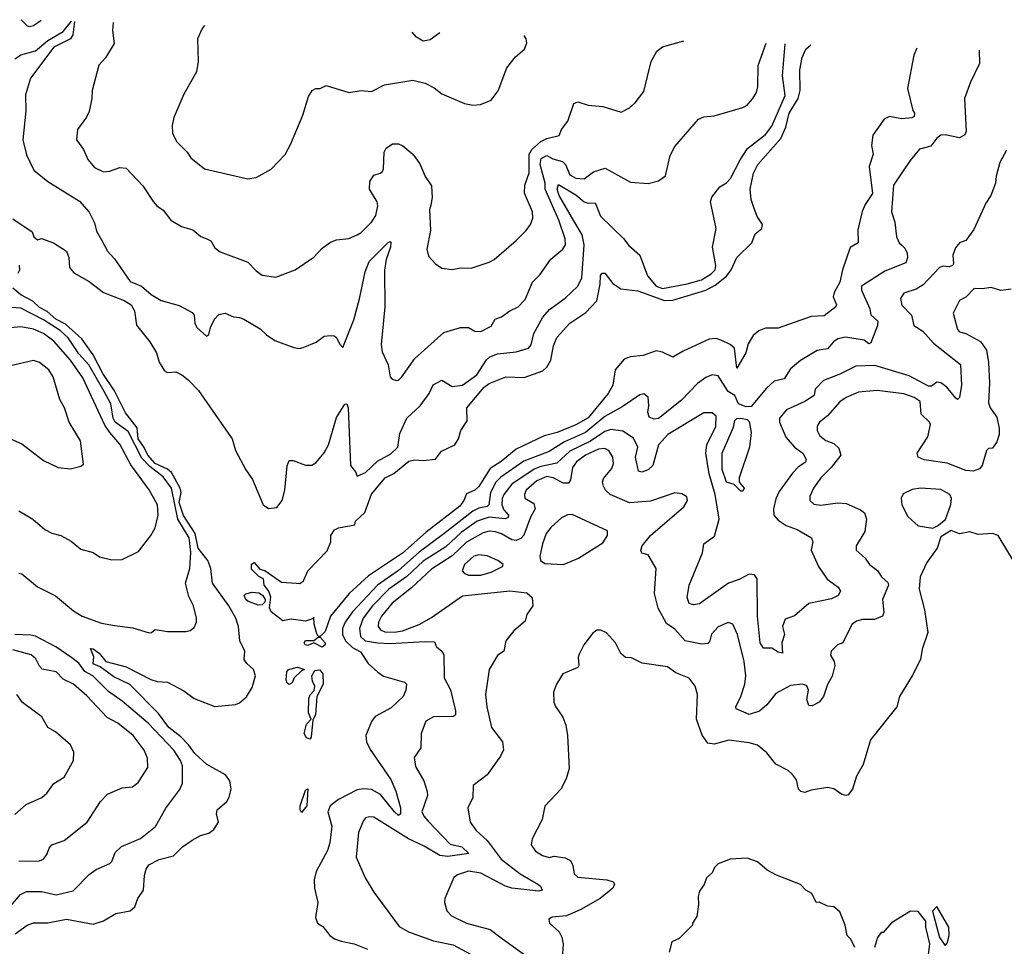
# Model space of a CAD drawing. Extents: x 1493970 to 1595317, y 729910 to 844791.
# Tile 316 of 338: x 1550249 to 1555022, y 834913 to 839408. Entities that reach past the tile are written whole.
import ezdxf

# ---------------------------------------------------------------- set-up
doc = ezdxf.new("R2010")
doc.units = 0

msp = doc.modelspace()

# ---------------------------------------------------------------- linework, layer by layer
at = {"layer": '0CON10XD'}
for points in [[(1550255.2, 839407.9), (1550285, 839378), (1550295, 839374.3), (1550315, 839380), (1550352.5, 839404.8)], [(1550225, 839218.4), (1550255, 839236.8), (1550325, 839257.5), (1550385, 839306.7), (1550459.8, 839350.2), (1550500.1, 839400.1)], [(1550514.6, 839399.7), (1550506.2, 839335), (1550495.3, 839315), (1550415, 839274.5), (1550301.8, 839125), (1550276.7, 839043.3), (1550278, 838965), (1550264.2, 838825), (1550282.4, 838752.4), (1550317.2, 838677.2), (1550385, 838622.2), (1550538, 838528), (1550585, 838473.8), (1550612.1, 838422.1), (1550621.5, 838381.5), (1550645, 838340), (1550674.6, 838284.6), (1550708.2, 838248.2), (1550785, 838137.5), (1550840, 838115), (1550886.2, 838075), (1550934, 838045), (1551021.8, 838021.8), (1551085, 837987.5), (1551094.2, 837975), (1551097.5, 837935), (1551108, 837915), (1551155, 837872.5), (1551165, 837880), (1551173.8, 837915), (1551193.3, 837955), (1551215, 837977.5), (1551245, 837983.8), (1551285, 837966), (1551315, 837964), (1551335, 837955.8), (1551415, 837908), (1551445, 837878.8), (1551485, 837852), (1551577.3, 837817.3), (1551605, 837813.3), (1551622.4, 837817.6), (1551685.9, 837844.1), (1551725, 837872.9), (1551755, 837876), (1551774.1, 837874.1), (1551785, 837866.2), (1551798.8, 837835), (1551815, 837817.5), (1551867.9, 837952.1), (1551896.8, 838053.2), (1551923.6, 838185), (1551943.3, 838235), (1552035, 838327.5), (1552045, 838332.5), (1552047.5, 838327.5), (1552046.7, 838305), (1552026.2, 838245), (1552017.1, 838192.9), (1552018.6, 838015), (1552001.7, 837831.7), (1552006.6, 837796.6), (1552034.4, 837734.4), (1552044.4, 837675), (1552055, 837664.2), (1552075, 837657.5), (1552085, 837659.2), (1552101.4, 837675), (1552164.3, 837765), (1552305, 837890), (1552385, 837915.5), (1552425, 837915.5), (1552455, 837896.5), (1552485, 837895.6), (1552535, 837921.1), (1552554.2, 837955), (1552583.7, 837966.3), (1552624.2, 837995), (1552665, 838015.6), (1552698.8, 838051.2), (1552734.4, 838135), (1552770.4, 838169.6), (1552823.1, 838246.9), (1552881.5, 838295), (1552894.5, 838315), (1552892.5, 838345), (1552862.6, 838435), (1552796.5, 838585), (1552796.8, 838615), (1552771.8, 838705), (1552776.3, 838735), (1552805, 838749.7), (1552833.5, 838733.5), (1552879.4, 838719.4), (1552895, 838704.6), (1552915.1, 838655.1), (1552945, 838638.4), (1552985, 838636.6), (1553030.5, 838669.5), (1553087.2, 838687.2), (1553210.2, 838620.2), (1553295, 838612.9), (1553345, 838625.8), (1553379.1, 838650.9), (1553401.5, 838748.5), (1553425, 838792.5), (1553538.8, 838925), (1553565, 838937.1), (1553615, 838941.4), (1553755, 838982), (1553775, 838994), (1553802.5, 839025), (1553820, 839055), (1553827.4, 839082.6), (1553828.9, 839185), (1553867.1, 839293.4)], [(1550702.3, 839393.7), (1550698.6, 839355), (1550707, 839293), (1550665, 839223.3), (1550633, 839187), (1550600.8, 839065), (1550599.2, 839025), (1550585, 838962.5), (1550572.5, 838935), (1550529.2, 838875), (1550524.3, 838825), (1550558.3, 838778.3), (1550578.9, 838728.9), (1550610.7, 838690.7), (1550655, 838669.2), (1550685, 838672.5), (1550735, 838691.4), (1550765, 838687.5), (1550845, 838601.2), (1550895.7, 838525.7), (1550913.8, 838505), (1550944.5, 838484.5), (1550981.2, 838435), (1551032.5, 838405), (1551088.3, 838388.3), (1551126.9, 838356.9), (1551155.3, 838345.3), (1551175.2, 838335.3), (1551195, 838300.8), (1551221.1, 838281.1), (1551355, 838231.2), (1551395, 838190), (1551425, 838168.8), (1551490.7, 838159.3), (1551585, 838193.8), (1551674.1, 838255.9), (1551715, 838300), (1551755, 838328.8), (1551785, 838340), (1551845, 838346.2), (1551885, 838364.2), (1551905, 838375.8), (1551954.5, 838425.5), (1551975, 838458.8), (1551984.4, 838505), (1551981.5, 838525), (1551944.5, 838585), (1551946.5, 838623.5), (1551965, 838654.4), (1551997, 838663), (1552007.8, 838672.2), (1552013.1, 838685), (1552015.7, 838765), (1552025.8, 838785), (1552055.8, 838805.8), (1552085, 838805.8), (1552105.5, 838795.5), (1552155, 838756), (1552189.2, 838709.2), (1552215, 838648), (1552245, 838602.5), (1552248.2, 838545), (1552241.5, 838508.5), (1552234.7, 838485), (1552240.8, 838385), (1552222.5, 838295), (1552231.4, 838261.4), (1552265, 838223.3), (1552295, 838202.5), (1552345, 838196.2), (1552386.1, 838203.9), (1552437.7, 838202.3), (1552525, 838232), (1552548.8, 838245), (1552655, 838336.4), (1552704.4, 838385.6), (1552724.6, 838415), (1552736.2, 838445), (1552735.3, 838475), (1552695.9, 838565.9), (1552698.4, 838605), (1552718.1, 838665), (1552719.1, 838755), (1552731.9, 838778.1), (1552775, 838817.3), (1552805, 838831.1), (1552864.4, 838845.6), (1552875.7, 838875), (1552905.7, 838915), (1552935, 839002), (1552955, 839009.4), (1553005, 838993.1), (1553075, 838986.9), (1553165, 838958.8), (1553205, 838980), (1553232, 839005), (1553275, 839060), (1553310, 839205), (1553337.5, 839255), (1553365, 839275.8), (1553467.6, 839306)], [(1551144.5, 839379.7), (1551133.3, 839365), (1551111.2, 839315), (1551113.8, 839205), (1551106.2, 839155), (1551044.1, 839045.9), (1550996.8, 838933.2), (1550988.6, 838895), (1550990, 838855), (1551010.8, 838815), (1551060.8, 838765), (1551078.5, 838738.5), (1551145, 838683.8), (1551355, 838635.8), (1551395, 838642.5), (1551467.5, 838682.5), (1551535.8, 838754.2), (1551563.9, 838806.1), (1551621.2, 838945), (1551648.8, 839035), (1551666.1, 839063.9), (1551685, 839073.3), (1551705, 839073.3), (1551735, 839088.8), (1551845, 839054), (1551905, 839063.8), (1551955, 839058.8), (1552017.7, 839092.3), (1552155, 839114.2), (1552215, 839099.2), (1552257.3, 839077.3), (1552295, 839048.8), (1552405, 839001.2), (1552445, 838993.8), (1552483, 838997), (1552535, 839017.5), (1552567.7, 839062.3), (1552610, 839175), (1552652.3, 839227.7), (1552696.7, 839265), (1552707.5, 839295), (1552703.3, 839315), (1552694.3, 839330.6)], [(1552285.4, 839343.5), (1552239.5, 839310.5), (1552205, 839303.3), (1552173, 839323), (1552151.3, 839347.8)], [(1550215, 838441.2), (1550309.5, 838379.5), (1550316.7, 838355), (1550335, 838340), (1550355, 838346.7), (1550413.3, 838325), (1550475, 838284.2), (1550487.2, 838255), (1550490.5, 838205), (1550510.6, 838180.6), (1550585, 838138.5), (1550654.6, 838084.6), (1550755.7, 838045.7), (1550789.1, 838025), (1550805.7, 837995), (1550815, 837926), (1550880, 837845), (1550911.9, 837791.9), (1550925, 837745.8), (1550950.6, 837705), (1550965, 837695.7), (1551005, 837700), (1551035, 837685.7), (1551065, 837661.4), (1551115, 837608.6), (1551236.2, 837435), (1551278.5, 837375), (1551295, 837318.8), (1551345.6, 837225), (1551378.1, 837178.1), (1551428.6, 837055), (1551455, 837037.1), (1551495, 837040.8), (1551520.6, 837075), (1551534.4, 837125), (1551546.2, 837243.8), (1551555, 837270), (1551575, 837270), (1551635, 837246.7), (1551665, 837246.7), (1551685, 837258.8), (1551725, 837306.9), (1551745.9, 837345), (1551785, 837478.6), (1551825, 837542), (1551835, 837543.8), (1551841.1, 837525), (1551852.7, 837245), (1551877.1, 837215), (1551885, 837193.8), (1551925, 837211.5), (1551983.3, 837266.7), (1552047.4, 837302.6), (1552081.4, 837335), (1552090.9, 837400.9), (1552125, 837474.4), (1552190.8, 837535), (1552234.5, 837595), (1552252.8, 837637.2), (1552295, 837659.4), (1552345, 837628), (1552395, 837635.6), (1552465.4, 837685), (1552512.5, 837757.5), (1552528.1, 837771.9), (1552565, 837786.7), (1552655, 837796.8), (1552715, 837814.5), (1552728.8, 837831.2), (1552741.8, 837885), (1552785, 837965.5), (1552817.2, 838002.8), (1552893.2, 838056.8), (1552953.8, 838115), (1552974, 838155), (1552985.4, 838315.4), (1552975.5, 838365), (1552935, 838432.2), (1552864.6, 838555), (1552854.8, 838585.2), (1552861.5, 838608.5), (1552945, 838558.3), (1552985, 838524.7), (1553005, 838517.6), (1553039.1, 838519.1), (1553065, 838454.5), (1553176.1, 838346.1), (1553201.7, 838311.7), (1553255, 838266), (1553292, 838165), (1553335, 838116), (1553365, 838103.9), (1553485, 838126.6), (1553553.8, 838146.2), (1553601.1, 838175), (1553620.2, 838195), (1553623.3, 838215), (1553607.7, 838305), (1553625.6, 838395), (1553596.9, 838525), (1553603.4, 838546.6), (1553643.6, 838596.4), (1553675, 838615.7), (1553695, 838636.9), (1553741.6, 838728.4), (1553777.1, 838782.9), (1553865, 838851.6), (1553895, 838892.1), (1553959.5, 839040.5), (1553947.2, 839135), (1553959, 839290.4)], [(1554598.2, 839270.2), (1554584.1, 839235), (1554553.3, 839073.3), (1554578.1, 838968.1), (1554586, 838955), (1554585, 838937.5), (1554575, 838931.4), (1554525, 838926.8), (1554465, 838938.6), (1554438.8, 838925), (1554385, 838847.5), (1554377.8, 838797.8), (1554386.5, 838755), (1554366.2, 838695), (1554382.8, 838565), (1554348, 838512), (1554333.1, 838476.9), (1554311.8, 838388.2), (1554314.1, 838325.9), (1554275, 838302.5), (1554237.7, 838195), (1554225.2, 838135), (1554197.2, 838085), (1554192.8, 838062.8), (1554208.9, 838025), (1554205.6, 838015), (1554148.1, 837971.9), (1554085, 837968.8), (1553925, 837910.8), (1553865, 837911.5), (1553831.2, 837898.8), (1553805, 837875.7), (1553780, 837835), (1553768.5, 837791.5), (1553725, 837717.5), (1553713.9, 837813.9), (1553692.8, 837832.8), (1553652.1, 837852.1), (1553625, 837860.9), (1553591.9, 837858.1), (1553465, 837799.4), (1553415, 837770), (1553365, 837794.4), (1553335, 837801.1), (1553271.8, 837778.2), (1553208.2, 837771.8), (1553179.6, 837760.4), (1553135, 837709.4), (1553123.9, 837635), (1553101.7, 837595), (1553005, 837476.7), (1552945, 837442.1), (1552854.4, 837405), (1552791.5, 837388.5), (1552655.2, 837324.8), (1552583.2, 837265), (1552529.7, 837230.3), (1552475, 837143.2), (1552455, 837125.4), (1552415, 837108), (1552402.7, 837075), (1552382, 837048), (1552218.7, 836921.3), (1552105, 836819.5), (1551940.3, 836709.7), (1551845.3, 836624.7), (1551755.3, 836514.7), (1551729.8, 836440.2), (1551705, 836416), (1551695, 836417.5), (1551688.6, 836428.6), (1551676.2, 836475), (1551675, 836510), (1551668.3, 836501.7), (1551635, 836490), (1551565, 836500), (1551525, 836491.2), (1551467.5, 836535), (1551460, 836555), (1551466.4, 836606.4), (1551456.1, 836636.1), (1551433.3, 836665), (1551430, 836695), (1551407.5, 836707.5), (1551372, 836742), (1551372.9, 836767.1), (1551385, 836774), (1551412.7, 836742.7), (1551436.4, 836736.4), (1551518.7, 836678.7), (1551590, 836675), (1551606.4, 836673.6), (1551624.2, 836685.8), (1551645, 836733.8), (1551738.8, 836831.2), (1551756.7, 836875), (1551757.5, 836905), (1551775, 836932.5), (1551795, 836942.5), (1551873, 836957), (1551877.5, 836975), (1551922.2, 837017.8), (1551955, 837105.6), (1552020.6, 837185), (1552063.3, 837206.7), (1552135, 837266.5), (1552162.7, 837272.7), (1552205, 837268.8), (1552265, 837276.7), (1552293.3, 837315), (1552357.5, 837345), (1552375.8, 837375), (1552386.7, 837415), (1552418.8, 837461.2), (1552417.2, 837525), (1552499.7, 837625), (1552525, 837642.4), (1552605, 837675.4), (1552695, 837672.8), (1552784.8, 837705.2), (1552805, 837721.5), (1552823.7, 837756.3), (1552837.1, 837825), (1552853.4, 837866.6), (1552915, 837936.5), (1552992.8, 837987.2), (1553045.9, 838044.1), (1553062.9, 838125), (1553063.8, 838166.2), (1553071.7, 838178.3), (1553085, 838177.5), (1553125, 838128.1), (1553162.8, 838102.8), (1553245, 838092.2), (1553375, 838045.4), (1553415, 838047.3), (1553575, 838095.5), (1553620, 838120), (1553676, 838164), (1553697.6, 838195), (1553724.7, 838255), (1553797.3, 838325), (1553815, 838368.8), (1553846.7, 838395), (1553850, 838415), (1553823.9, 838453.9), (1553807.1, 838497.1), (1553795.3, 838535.3), (1553789.5, 838585), (1553805.9, 838664.1), (1553827.6, 838705), (1553938.3, 838831.7), (1553963.1, 838886.9), (1553979.1, 838955), (1554023.3, 839025), (1554033.1, 839065), (1554030, 839165), (1554042.6, 839225), (1554060, 839265), (1554083.9, 839286.5)], [(1554899.3, 839260.6), (1554902, 839195), (1554858.1, 839105), (1554828.6, 839025), (1554836.9, 838865), (1554830.9, 838849.1), (1554805, 838834.4), (1554735, 838848.6), (1554715, 838847.1), (1554695, 838832.9), (1554665.9, 838794.1), (1554610.9, 838779.1), (1554565.7, 838725), (1554485.4, 838604.6), (1554474.3, 838475), (1554491.1, 838425), (1554500, 838355), (1554512, 838325), (1554524.5, 838314.5), (1554540, 838300), (1554550.6, 838275), (1554553.1, 838255), (1554545, 838229.2), (1554442.6, 838187.4), (1554330.4, 838115), (1554329.6, 838095), (1554370.5, 838005), (1554375.7, 837975.7), (1554408.1, 837945), (1554406.9, 837925), (1554375, 837840), (1554365, 837836.2), (1554343, 837853), (1554252.7, 837867.3), (1554215, 837859.5), (1554194.7, 837845.3), (1554165, 837810.5), (1554115, 837803.8), (1554034.2, 837755), (1553985, 837714.3), (1553955, 837665.7), (1553906.2, 837653.8), (1553869.3, 837620.7), (1553795, 837530.7), (1553770.3, 837530.3), (1553734.2, 837544.2), (1553716.3, 837585), (1553683.8, 837605), (1553635, 837680.4), (1553605, 837685.5), (1553575, 837671.5), (1553535, 837642.7), (1553457.7, 837562.3), (1553345, 837472.5), (1553325, 837470), (1553300.4, 837480.4), (1553293.8, 837503.8), (1553298.5, 837535), (1553295, 837576.7), (1553275, 837592.5), (1553255, 837588.6), (1553170.1, 837529.9), (1553085, 837482.6), (1552992.5, 837405), (1552890.2, 837359.8), (1552815, 837314), (1552692.9, 837267.1), (1552581.3, 837188.7), (1552557.1, 837165), (1552530.8, 837115), (1552522.6, 837055), (1552515, 837046.2), (1552475, 837037.9), (1552445, 837024.2), (1552305, 836914.2)], [(1555031.8, 838775), (1555000.5, 838715), (1554981.7, 838648.3), (1554978.9, 838615), (1554956.9, 838555), (1554932.8, 838517.2), (1554875, 838390), (1554835, 838336.7), (1554805, 838326.2), (1554785, 838300.8), (1554771.8, 838265), (1554775.4, 838225), (1554770.6, 838215), (1554755, 838209.2), (1554725, 838212.1), (1554707.5, 838205), (1554629, 838121), (1554595, 838100), (1554535, 838080.8), (1554518.1, 838055), (1554525, 838022.5), (1554571.8, 837975), (1554583.8, 837925), (1554627.2, 837897.2), (1554678, 837838), (1554810, 837735), (1554814.6, 837635), (1554804.2, 837575), (1554795, 837565.8), (1554785, 837573.1), (1554744, 837625), (1554715, 837646.7), (1554695, 837649.7), (1554669.8, 837630.2), (1554655, 837630.2), (1554560.7, 837680.7), (1554395, 837730.3), (1554302.7, 837727.2), (1554225, 837688.8), (1554145, 837658.2), (1554105.3, 837615), (1554100.4, 837585), (1554054.3, 837555.7), (1553965.3, 837514.7), (1553931.5, 837475), (1553932.7, 837455), (1553962.8, 837382.8), (1554005.5, 837335), (1554045.4, 837305), (1554062.1, 837275), (1554057.8, 837262.2), (1554022.3, 837237.7), (1553995, 837207.5), (1553931.3, 837118.7), (1553915, 837084), (1553903.3, 837035), (1553904.7, 837005), (1553925, 836979.6), (1553965, 836954.1), (1554018.6, 836935), (1554088, 836895), (1554093.3, 836875), (1554086.2, 836835), (1554121.1, 836755), (1554164, 836694), (1554216, 836655), (1554228, 836635), (1554215.8, 836615), (1554185, 836598.2), (1554074.6, 836575.4), (1554005, 836516.4), (1553960.3, 836499.7), (1553947.5, 836465), (1553955.8, 836425), (1553944.2, 836385), (1553947.5, 836335), (1553925, 836340), (1553895, 836358.6), (1553855, 836358.8), (1553838.1, 836385), (1553824.8, 836515), (1553823.5, 836695), (1553810.8, 836715), (1553785, 836718.5), (1553737.4, 836692.6), (1553685, 836673.9), (1553574.1, 836595.9), (1553545, 836574.3), (1553515, 836569.2), (1553495, 836576.2), (1553484.5, 836605), (1553494.6, 836665), (1553558.3, 836821.7), (1553566, 836865), (1553617.5, 836902.5), (1553640.4, 836985), (1553620.8, 837105), (1553591, 837205), (1553574.3, 837305), (1553579.5, 837345), (1553622.8, 837435), (1553624.4, 837485), (1553605, 837501.5), (1553565, 837500), (1553390.8, 837395), (1553346.3, 837345), (1553318.8, 837245), (1553295, 837223.8), (1553265, 837213.6), (1553248.3, 837218.3), (1553234, 837286), (1553244.7, 837335), (1553225, 837378), (1553172.6, 837412.6), (1553115, 837420.5), (1553085, 837411), (1553016.3, 837363.7), (1552915, 837315.5), (1552853.5, 837256.5), (1552775, 837240.7), (1552742.5, 837227.5), (1552635, 837155.2), (1552595.2, 837105), (1552587.2, 837085), (1552585.9, 837055), (1552595, 837030), (1552617.8, 837005), (1552616.7, 836993.3), (1552602.9, 836987.1), (1552525, 836994.6), (1552465.8, 836975), (1552389.5, 836920.5), (1552315, 836850.5), (1552205, 836780.6), (1552125, 836707), (1552038, 836645), (1551959.8, 836565), (1551913.5, 836505), (1551896.5, 836455), (1551900.4, 836415), (1551924.1, 836394.1), (1551984.9, 836384.9), (1552045, 836381.4), (1552215, 836392.2), (1552259.7, 836389.7), (1552268.8, 836365), (1552295.4, 836345.4), (1552305, 836326.7), (1552306.4, 836215), (1552337.2, 836157.2), (1552361.8, 836055), (1552361.4, 836035), (1552351.8, 836028.2), (1552255, 836026.2), (1552217.5, 836005), (1552195.8, 835945), (1552194, 835875), (1552161.8, 835828.2), (1552167.3, 835785), (1552208, 835715), (1552223.9, 835663.9), (1552225.5, 835645), (1552198.8, 835565), (1552207.3, 835545), (1552229.6, 835519.6), (1552335, 835409.2), (1552392.9, 835395), (1552426.9, 835363.1), (1552325, 835348.8), (1552285, 835352.7), (1552209.2, 835399.2), (1552133.6, 835433.6), (1551965, 835538.9), (1551945, 835541.4), (1551925, 835536), (1551915, 835523.8), (1551890.5, 835465), (1551879.4, 835345), (1551924.2, 835245), (1551965, 835176.2), (1552088.3, 835008.3), (1552132.9, 834982.9), (1552255, 834938.9), (1552349.5, 834919.5), (1552515, 834831.4)], [(1550241.5, 838178.5), (1550250, 838195), (1550247.2, 838217.2)], [(1550226.4, 834973.6), (1550285.8, 835015), (1550315, 835026.2), (1550385, 835026.9), (1550475, 835044.6), (1550605, 835020.6), (1550655, 835036.5), (1550715, 835071.6), (1550785, 835085.6), (1550806.2, 835105), (1550821.3, 835145), (1550849.8, 835185), (1550853.5, 835256.5), (1550862.1, 835287.9), (1550875, 835308.4), (1550925, 835333.4), (1550995, 835352.5), (1551038.2, 835395), (1551085, 835427.9), (1551125, 835450), (1551165, 835462.5), (1551189.7, 835480.3), (1551213.1, 835515), (1551202.9, 835555), (1551206.2, 835575), (1551252.2, 835615), (1551263.9, 835636.1), (1551273.6, 835675), (1551267.3, 835715), (1551247.3, 835745), (1551156.1, 835795), (1551098.4, 835848.4), (1551068.9, 835888.9), (1551029.7, 835929.7), (1550971.7, 835975), (1550922.2, 836042.2), (1550782.5, 836182.5), (1550705, 836220), (1550638.2, 836268.2), (1550605, 836282.9), (1550607.8, 836317.8), (1550592.4, 836357.6), (1550605, 836355.5), (1550633.5, 836335), (1550666.7, 836295), (1550765, 836268.1), (1550885, 836206.7), (1550915, 836196.9), (1550965, 836194.3), (1551045, 836152.2), (1551095, 836115.8), (1551195, 836075.8), (1551295, 836085.7), (1551315, 836094.3), (1551347.6, 836122.4), (1551375, 836168), (1551391.8, 836225), (1551382.7, 836255), (1551350, 836285), (1551337.8, 836305), (1551340.7, 836345), (1551316.2, 836395), (1551310, 836465), (1551297.3, 836505), (1551262.7, 836565), (1551184.3, 836675), (1551174.8, 836745), (1551161.1, 836785), (1551113.7, 836843.7), (1551099.7, 836915), (1551042.7, 837002.7), (1551021.6, 837065), (1551030.9, 837115), (1551026.2, 837135), (1550985, 837212.1), (1550965, 837228.2), (1550905.9, 837255), (1550869.8, 837295), (1550852.6, 837332.6), (1550823.1, 837375), (1550817.7, 837427.7), (1550761.5, 837501.5), (1550708.1, 837608.1), (1550651.3, 837691.3), (1550605, 837782.8), (1550550.4, 837860.4), (1550471.6, 837931.6), (1550424, 837955), (1550381.8, 837991.8), (1550345, 838011.5), (1550313.2, 838043.2), (1550255, 838073.5), (1550215, 838105.5)], [(1555055, 838101.2), (1555005, 838094.3), (1554958.7, 838108.7), (1554915, 838102.2), (1554875.5, 838104.5), (1554835, 838062.2), (1554804, 838045), (1554774.2, 837985), (1554794.3, 837905), (1554805, 837893.3), (1554836.2, 837885), (1554906.6, 837846.6), (1554936.4, 837805), (1554945.7, 837745.7), (1554949.4, 837645), (1554945, 837550), (1554953.3, 837525), (1554985, 837480), (1554997.5, 837425), (1554996.9, 837395), (1554985, 837360), (1554965, 837330), (1554945, 837327.5), (1554935, 837318.8), (1554914.5, 837245), (1554901.2, 837228.8), (1554871.4, 837218.6), (1554835, 837220.4), (1554745, 837257.1), (1554632.7, 837272.7), (1554603.8, 837285), (1554599.2, 837305), (1554650.8, 837385), (1554663.6, 837443.6), (1554660, 837455), (1554619.2, 837495), (1554614.3, 837555), (1554585.7, 837575), (1554535, 837593.2), (1554405, 837608.9), (1554315, 837601.6), (1554255, 837574.6), (1554225, 837553.5), (1554165, 837486.4), (1554125.5, 837455), (1554114.2, 837435.8), (1554114.7, 837414.7), (1554128.4, 837388.4), (1554157, 837367), (1554195, 837352.1), (1554220, 837330), (1554228.7, 837295), (1554182.4, 837235), (1554132.2, 837185), (1554097.1, 837135), (1554080, 837095), (1554080, 837075), (1554098, 837058), (1554132.8, 837052.8), (1554215, 837064.6), (1554255, 837060.4), (1554325, 837030.8), (1554344, 837015), (1554354, 836985), (1554345.7, 836925), (1554304.3, 836855), (1554304.3, 836835), (1554346.9, 836795), (1554368.9, 836765), (1554406.5, 836736.5), (1554427.1, 836705), (1554457.4, 836677.4), (1554461.2, 836665), (1554432, 836595), (1554437.6, 836532.4), (1554432, 836515), (1554392.2, 836497.8), (1554335, 836497.7), (1554305, 836489.6), (1554284.4, 836475), (1554267.5, 836445), (1554238.8, 836385), (1554213.3, 836375), (1554182, 836345), (1554180, 836325), (1554197.5, 836295), (1554200.5, 836275), (1554187.1, 836222.9), (1554165, 836182.5), (1554145.8, 836124.2), (1554125, 836096.9), (1554090.5, 836079.5), (1554075, 836081.2), (1554065, 836110), (1554072.7, 836155), (1554065, 836176.4), (1554045, 836184.5), (1553985, 836177.9), (1553915, 836138.5), (1553871.3, 836085), (1553835, 836054.1), (1553785, 836038.2), (1553721.5, 836065), (1553720.7, 836075), (1553745.2, 836124.8), (1553764.2, 836185), (1553768.6, 836225), (1553760.2, 836295), (1553728.5, 836425), (1553706.4, 836476.4), (1553684, 836484), (1553635, 836462.5), (1553603, 836427), (1553594.7, 836395), (1553585, 836381.3), (1553555, 836378.6), (1553475, 836394.7), (1553425, 836451.3), (1553385, 836478.5), (1553343.2, 836553.2), (1553325.4, 836625), (1553334, 836745), (1553295, 836812.5), (1553265, 836820), (1553260, 836835), (1553266.7, 836855), (1553306.9, 836905), (1553469.1, 837045), (1553486.2, 837075), (1553483.5, 837093.5), (1553458.5, 837108.5), (1553425, 837112.2), (1553307.1, 837072.9), (1553205, 837064.1), (1553111.9, 837105), (1553089.1, 837125), (1553079.6, 837145), (1553074.4, 837165), (1553078.3, 837181.7), (1553119.4, 837230.6), (1553127.9, 837255), (1553125, 837285.8), (1553105, 837317.5), (1553085, 837327.5), (1553055, 837323.8), (1552991.3, 837295), (1552947.7, 837262.3), (1552928.4, 837235), (1552918.5, 837175), (1552909.8, 837160.2), (1552885, 837160), (1552835, 837186), (1552805, 837191.5), (1552755, 837171.2), (1552704.2, 837125), (1552696.1, 837105), (1552697.6, 837087.6), (1552740.5, 837060.5), (1552748, 837035), (1552725.3, 836995), (1552692, 836908), (1552678.9, 836891.1), (1552655, 836881.5), (1552635, 836884.3), (1552585, 836914.3), (1552555, 836924.3), (1552525, 836926.5), (1552495, 836918), (1552415, 836874), (1552345, 836807.5), (1552245, 836742.5), (1552148, 836652), (1552055, 836577.3), (1552002.3, 836515), (1551988.1, 836485), (1551987.1, 836465), (1551997.8, 836447.8), (1552018.5, 836438.5), (1552065, 836437.2), (1552105, 836443.8), (1552185, 836474.7), (1552245, 836508.6), (1552395, 836613), (1552625, 836638.1), (1552707.3, 836627.3), (1552732.5, 836605), (1552735.7, 836565), (1552707, 836523), (1552699.3, 836490.7), (1552645, 836444), (1552606.2, 836395), (1552595.7, 836344.3), (1552565, 836323.8), (1552524.2, 836255), (1552506.7, 836135), (1552512.7, 836075), (1552535.5, 835975), (1552590, 835905), (1552594.3, 835865.7), (1552580, 835835), (1552514.3, 835745), (1552447.7, 835692.3), (1552445.7, 835635), (1552421.9, 835585), (1552432.5, 835515), (1552461.1, 835475), (1552515.6, 835425.6), (1552582.5, 835335), (1552674.8, 835264.8), (1552760, 835215), (1552772.9, 835205), (1552782, 835185), (1552765, 835180.8), (1552635, 835194.8), (1552604.6, 835205), (1552485, 835267.6), (1552425, 835277.2), (1552370.6, 835259.4), (1552353.6, 835246.4), (1552309.4, 835145), (1552308.5, 835125), (1552319.5, 835085), (1552341.5, 835061.5), (1552415.3, 835025.3), (1552529.2, 834995), (1552589.3, 834949.3), (1552692.1, 834875)], [(1550245, 836723.8), (1550259.1, 836719.1), (1550335, 836656.7), (1550422.6, 836612.6), (1550510.4, 836540.4), (1550552.2, 836515), (1550645, 836480.4), (1550708.8, 836468.8), (1550797.2, 836457.2), (1550875.9, 836434.1), (1550887.5, 836435), (1550905, 836449.2), (1550965, 836440), (1551055, 836440), (1551075.8, 836444.2), (1551095, 836460), (1551106.2, 836485), (1551105.9, 836504.1), (1551091.4, 836565), (1551069.5, 836609.5), (1551052.7, 836675), (1551073.9, 836745), (1551078.1, 836825), (1551070, 836895), (1551015.3, 836985.3), (1550985, 837134.6), (1550945, 837190), (1550879.8, 837239.8), (1550841.4, 837281.4), (1550775, 837410), (1550711.7, 837455), (1550702.4, 837475), (1550690.9, 837545), (1550659.1, 837605), (1550583.5, 837733.5), (1550535, 837786.6), (1550483.7, 837865), (1550445, 837900.1), (1550365, 837951.4), (1550255, 838009.2), (1550185, 838013)], [(1550244.6, 837024.6), (1550313.3, 836985), (1550370, 836935), (1550405, 836916.9), (1550448.8, 836905), (1550498, 836878), (1550545, 836839.2), (1550605, 836823.1), (1550635, 836802.5), (1550695, 836788), (1550745, 836790), (1550825, 836828.8), (1550885, 836906), (1550905, 836943.3), (1550919.5, 837005), (1550916.9, 837055), (1550877, 837127), (1550788.1, 837248.1), (1550735, 837348.5), (1550685.9, 837405), (1550661.7, 837441.7), (1550555, 837670.9), (1550495, 837756.6), (1550415, 837848.2), (1550365, 837886), (1550315, 837906.1), (1550255, 837918.3), (1550205, 837913.3)], [(1550175, 837388.1), (1550259.7, 837349.7), (1550365, 837270), (1550435, 837236), (1550495, 837228.8), (1550545, 837242.5), (1550558, 837252), (1550543.8, 837365), (1550488, 837455), (1550465.7, 837525), (1550444, 837565), (1550410.6, 837675), (1550389.5, 837709.5), (1550345, 837745.6), (1550315, 837754.4), (1550205, 837729.4)], [(1553755, 837120), (1553745, 837120), (1553713.2, 837153.2), (1553675, 837164.4), (1553654.3, 837225.7), (1553655, 837305.8), (1553708.9, 837431.1), (1553715, 837463.8), (1553725, 837473.1), (1553745, 837475.4), (1553775, 837468.5), (1553785, 837459.2), (1553794.3, 837405), (1553786.2, 837335), (1553737.1, 837185), (1553736.2, 837165), (1553761.2, 837135), (1553755, 837120)], [(1554675, 836941.2), (1554698, 836952), (1554736.4, 836983.6), (1554763.5, 837056.5), (1554765.3, 837085), (1554757.5, 837105), (1554715, 837128.4), (1554615, 837135.3), (1554575, 837129.2), (1554532.1, 837107.9), (1554522.5, 837087.5), (1554525.4, 837055), (1554555, 836997.5), (1554605, 836951.8), (1554675, 836941.2)], [(1552885, 836764.6), (1552958, 836795), (1553075, 836870.5), (1553098.6, 836905), (1553098.8, 836928.8), (1552926.9, 837006.9), (1552905, 837006.4), (1552875, 836991.5), (1552825, 836946.2), (1552801.3, 836915), (1552782.7, 836865), (1552770.6, 836805), (1552774.2, 836784.2), (1552795, 836770), (1552885, 836764.6)], [(1555113.3, 836705), (1554992.5, 836905), (1554965, 836916), (1554895, 836911.2), (1554855, 836923.8), (1554805, 836913.3), (1554765, 836930), (1554715, 836900), (1554696.7, 836845), (1554646.7, 836775), (1554613.8, 836705), (1554610, 836645), (1554635.8, 836545), (1554651.9, 836435), (1554624.3, 836355), (1554615.8, 836305), (1554576, 836225), (1554514.5, 836125.5), (1554501.2, 836075), (1554373.3, 835915), (1554337.5, 835795), (1554305, 835737.5), (1554286, 835675), (1554265, 835648), (1554254.2, 835644.2), (1554235, 835649.2), (1554195, 835676.7), (1554165, 835683.5), (1554085, 835669.6), (1554055, 835658.4), (1554035, 835663.5), (1554024.7, 835675), (1554015, 835720), (1553995, 835747.1), (1553974, 835765), (1553915, 835795.8), (1553870.9, 835850.9), (1553825, 835888.6), (1553785, 835900.5), (1553686.9, 835913.1), (1553615, 835894.2), (1553585, 835898.8), (1553556.6, 835936.6), (1553529.2, 836015), (1553534, 836135), (1553523.8, 836175), (1553493.9, 836213.9), (1553430.3, 836240.3), (1553389.2, 836269.2), (1553267, 836287), (1553215, 836312), (1553185, 836314), (1553163.2, 836333.2), (1553136.7, 836385), (1553094.1, 836434.1), (1553066.1, 836446.1), (1553046.1, 836446.1), (1553025, 836430), (1552983.8, 836375), (1552960.5, 836329.5), (1552956, 836315), (1552960, 836275), (1552954.1, 836265.9), (1552882, 836235), (1552851.2, 836185), (1552836.2, 836145), (1552837.7, 836097.7), (1552846, 836076), (1552882, 836025), (1552895.7, 835985), (1552904.3, 835935), (1552912.5, 835775), (1552897.5, 835725), (1552872, 835675), (1552795, 835592.5), (1552781.7, 835528.3), (1552733.8, 835435), (1552728.8, 835405), (1552748.8, 835375), (1552782.8, 835352.8), (1552815, 835344.4), (1552839.7, 835349.7), (1552892.6, 835342.6), (1552919.2, 835329.2), (1552931.1, 835305), (1552936.5, 835265), (1552955, 835247.9), (1553095.4, 835235.4), (1553125.4, 835225.4), (1553132.5, 835215), (1553124.2, 835195), (1553063.5, 835145), (1552968.8, 835091.2), (1552899.6, 835060.4), (1552830, 835055), (1552813.3, 835045), (1552816.7, 835025), (1552863.7, 834983.7), (1552876.6, 834956.6), (1552883, 834923), (1552877.8, 834855)], [(1552305, 836914.2), (1552185, 836824.8), (1552084.7, 836735.3), (1551982.9, 836665), (1551861.6, 836535), (1551826.4, 836485), (1551814, 836455), (1551814, 836425), (1551829, 836395), (1551862.2, 836362.2), (1551901.4, 836341.4), (1551938.7, 836285), (1551985, 836242.4), (1552013, 836223), (1552114.2, 836194.2), (1552123.8, 836185), (1552120.8, 836155), (1552108, 836125), (1552049.6, 836070.4), (1551971.6, 836028.4), (1551955, 836004), (1551926.2, 835935), (1551930.7, 835905), (1551948, 835868), (1552048.5, 835721.5), (1552072.5, 835665), (1552094.7, 835585), (1552094.6, 835555.4), (1552085, 835547.5), (1552065, 835564.7), (1551998.7, 835648.7), (1551955, 835673.7), (1551915, 835676.8), (1551885, 835671.2), (1551794.8, 835625), (1551753.4, 835595), (1551743.1, 835565), (1551761.2, 835495), (1551751.7, 835415), (1551741.6, 835378.4), (1551686.6, 835275), (1551676.7, 835235), (1551677.5, 835195), (1551694, 835125), (1551683.2, 835053.2), (1551692, 835025), (1551719.1, 835009.1), (1551751.9, 834965), (1551775, 834949.6), (1551807.1, 834937.1), (1551870, 834925), (1551935, 834899.2)], [(1552485, 836713.2), (1552535, 836728.6), (1552590, 836755), (1552592.5, 836765), (1552567.5, 836785), (1552515, 836806.4), (1552475, 836811.5), (1552450, 836805), (1552405.5, 836765), (1552394.5, 836734.5), (1552403.3, 836723.3), (1552425, 836713.9), (1552485, 836713.2)], [(1551405, 836568), (1551355, 836587.5), (1551344.4, 836595), (1551336.7, 836615), (1551345, 836623.3), (1551375, 836631.2), (1551408.3, 836628.3), (1551425.9, 836615.9), (1551438.8, 836595), (1551438, 836582), (1551425, 836568.8), (1551405, 836568)], [(1550185.4, 835085), (1550252.5, 835165), (1550281.3, 835178.7), (1550355, 835178.7), (1550425, 835162.7), (1550508.4, 835181.6), (1550585, 835261.4), (1550618.8, 835285), (1550686, 835315), (1550695.7, 835325), (1550712, 835368), (1550742.5, 835397.5), (1550835, 835435.5), (1550906.4, 835493.6), (1550957.3, 835582.7), (1551025, 835674.3), (1551038.5, 835705), (1551038, 835788), (1551028, 835815), (1550995.3, 835865), (1550871.7, 835995), (1550745, 836102.8), (1550678.6, 836148.6), (1550603.2, 836225), (1550565, 836245.4), (1550536.2, 836286.2), (1550502.2, 836312.2), (1550423.5, 836365), (1550325, 836417.2), (1550303, 836423), (1550225, 836424.8)], [(1551715, 836364.8), (1551675, 836384.3), (1551645, 836372), (1551632.5, 836375), (1551627.5, 836385), (1551635, 836396.7), (1551675, 836396.7), (1551695, 836412.5), (1551705, 836413.3), (1551729.7, 836385), (1551729.1, 836375), (1551715, 836364.8)], [(1550245, 835326.2), (1550345, 835326.9), (1550365, 835335.8), (1550382.3, 835362.3), (1550391.7, 835388.3), (1550405.3, 835404.7), (1550465, 835426.7), (1550576.7, 835515), (1550640.5, 835615), (1550675, 835651.1), (1550745, 835681.9), (1550795, 835686.9), (1550823, 835707), (1550869.6, 835780.4), (1550868.2, 835825), (1550851.5, 835865), (1550799.1, 835935), (1550724.4, 835995), (1550673.3, 836023.3), (1550575, 836127.9), (1550510, 836185), (1550459.6, 836209.6), (1550425, 836243.8), (1550358.1, 836258.1), (1550345, 836271.4), (1550327.7, 836307.7), (1550305, 836326.7), (1550215, 836350.5)], [(1551555, 836182.5), (1551545, 836190), (1551540, 836205), (1551543.3, 836245), (1551552.5, 836255), (1551595, 836267.5), (1551630, 836255), (1551615, 836250), (1551580, 836215), (1551569.3, 836190.7), (1551555, 836182.5)], [(1551655, 835917.5), (1551639.2, 835925), (1551628.6, 835945), (1551638.9, 835991.1), (1551662.5, 836015), (1551648.8, 836045), (1551651.1, 836115), (1551656.8, 836133.2), (1551676.5, 836153.5), (1551679.4, 836175), (1551668.6, 836198.6), (1551665.6, 836225), (1551679.4, 836250.6), (1551704.3, 836254.3), (1551718.6, 836235), (1551720, 836185), (1551688.9, 836125), (1551683.3, 836036.7), (1551669.3, 836010.7), (1551662.1, 835927.9), (1551655, 835917.5)], [(1550225, 835553.1), (1550279.8, 835600.2), (1550356.2, 835635), (1550381.2, 835655), (1550415, 835702), (1550465, 835734), (1550509.2, 835815), (1550511.2, 835855), (1550495, 835890), (1550423, 835953), (1550384.5, 835974.5), (1550356.3, 836026.3), (1550262, 836095), (1550234.2, 836135)], [(1551615, 835562), (1551607.8, 835575), (1551608.9, 835595), (1551635, 835670), (1551645, 835676.7), (1551641.5, 835595), (1551615, 835562)], [(1554297, 834907), (1554278.3, 834948.3), (1554260, 834965), (1554250, 835015), (1554225, 835080), (1554195, 835103.8), (1554165, 835107.5), (1554125, 835127.5), (1554110, 835125), (1554089.3, 835169.3), (1554060, 835185), (1554033.3, 835213.3), (1553918.3, 835258.3), (1553871.7, 835281.7), (1553825, 835322.5), (1553775, 835340), (1553693.6, 835336.4), (1553635, 835312.5), (1553617.5, 835295), (1553605, 835270), (1553577.5, 835245), (1553567, 835213), (1553545, 835180), (1553537.5, 835155), (1553540, 835115), (1553531.7, 835058.3), (1553510, 835025), (1553510, 835015), (1553445, 834950), (1553410, 834935), (1553397.5, 834885)], [(1554735, 834917.5), (1554745, 834927.5), (1554754.2, 834965), (1554753.8, 835005), (1554695, 835106.7), (1554673.6, 835083.6), (1554708, 834955), (1554735, 834917.5)], [(1554648.3, 834821.7), (1554660.8, 834925), (1554640.8, 835005), (1554641.2, 835035), (1554605, 835082.5), (1554567, 835083), (1554475, 835027.5), (1554435, 834980), (1554425, 834980), (1554407.5, 834955), (1554392.5, 834907.5)]]:
    msp.add_lwpolyline(points, dxfattribs=at)

doc.saveas('drawing.dxf')
